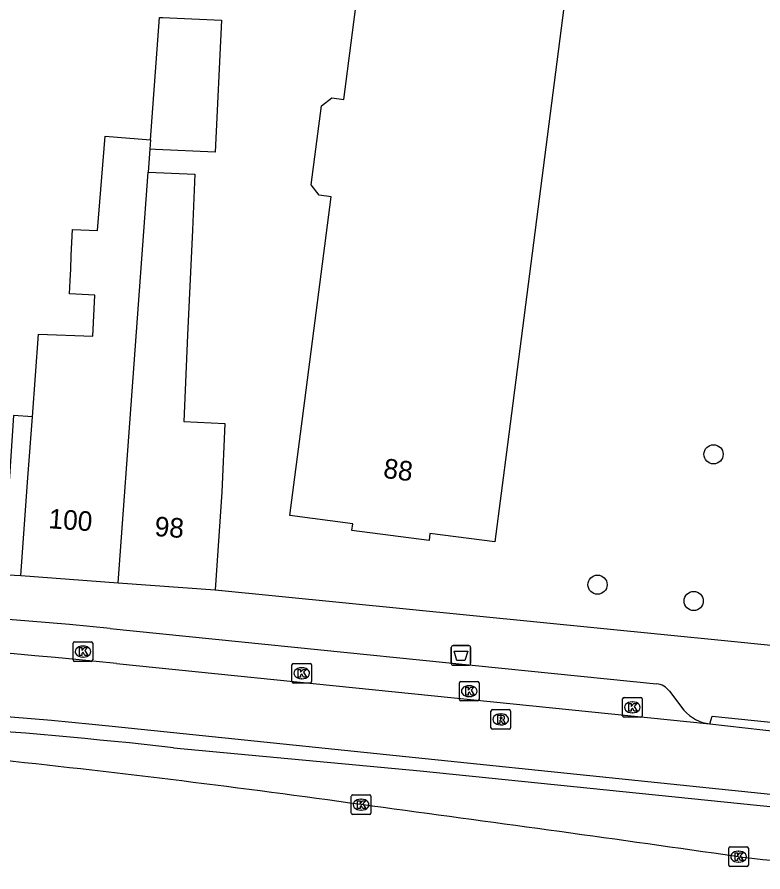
# Model space of a CAD drawing. Extents: x 160026 to 161302, y 384757 to 385701.
# Drawn here: x 161040.89 to 161078.95, y 384875.43 to 384919.04 of the extents above; entities that cross this region are included whole.
import ezdxf

# ---------------------------------------------------------------- set-up
doc = ezdxf.new("R2010")
doc.units = 0
for name, color, linetype in [('IMGEO_Afvalbak', 7, 'Continuous'), ('IMGEO_Boom', 7, 'Continuous'), ('IMGEO_Hek', 7, 'Continuous'), ('IMGEO_Kolk', 7, 'Continuous'), ('IMGEO_Pand', 7, 'Continuous'), ('IMGEO_Pand_nummerreeks', 7, 'Continuous'), ('IMGEO_Pand_overbouw', 7, 'Continuous'), ('IMGEO_Rijbaan_lokaal_gesloten', 7, 'Continuous'), ('IMGEO_Rijbaan_regionaal_gesloten', 7, 'Continuous'), ('IMGEO_Rioolput', 7, 'Continuous'), ('IMGEO_Voetpad_open', 7, 'Continuous')]:
    doc.layers.add(name, color=color, linetype=linetype)

msp = doc.modelspace()

# ---------------------------------------------------------------- linework, layer by layer
at = {"layer": 'IMGEO_Afvalbak'}
for p, q in [((161063.147, 384886.971), (161063.937, 384886.971)), ((161063.937, 384886.971), (161063.147, 384886.971)), ((161063.047, 384886.071), (161063.047, 384886.871)), ((161063.047, 384886.871), (161063.047, 384886.071)), ((161064.037, 384886.871), (161064.037, 384886.071)), ((161064.037, 384886.071), (161064.037, 384886.871)), ((161063.937, 384885.971), (161063.147, 384885.971)), ((161063.147, 384885.971), (161063.937, 384885.971))]:
    msp.add_line(p, q, dxfattribs=at)
msp.add_lwpolyline([(161063.19, 384886.685), (161063.894, 384886.685), (161063.745, 384886.215), (161063.339, 384886.215), (161063.19, 384886.685)], dxfattribs=at)
for centre, start, end in [((161063.147, 384886.871), 90, 180), ((161063.147, 384886.871), 90, 180), ((161063.937, 384886.871), 0, 90), ((161063.937, 384886.871), 360, 90), ((161063.147, 384886.071), 180, 270), ((161063.147, 384886.071), 180, 270), ((161063.937, 384886.071), 270, 0), ((161063.937, 384886.071), 270, 0)]:
    msp.add_arc(centre, 0.1, start, end, dxfattribs=at)
at = {"layer": 'IMGEO_Boom'}
for centre in [(161076.436, 384896.734), (161070.512, 384890.08), (161075.422, 384889.249)]:
    msp.add_circle(centre, 0.489, dxfattribs=at)
at = {"layer": 'IMGEO_Hek'}
msp.add_lwpolyline([(161048.879, 384881.764), (161061.462, 384880.58), (161100.335, 384876.62)], dxfattribs=at)
msp.add_arc((161016.725, 384591.484), 292.055, 83.67921, 88.43903, dxfattribs=at)
at = {"layer": 'IMGEO_Kolk'}
for p, q in [((161043.748, 384886.242), (161043.748, 384887.094)), ((161043.823, 384887.168), (161044.675, 384887.168)), ((161044.236, 384886.948), (161044.261, 384886.948)), ((161044.749, 384887.094), (161044.749, 384886.242)), ((161044.675, 384886.168), (161043.823, 384886.168)), ((161044.259, 384886.388), (161044.234, 384886.388)), ((161054.99, 384886.062), (161055.842, 384886.062)), ((161054.915, 384885.136), (161054.915, 384885.988)), ((161055.403, 384885.842), (161055.428, 384885.842)), ((161055.916, 384885.988), (161055.916, 384885.136)), ((161055.426, 384885.282), (161055.401, 384885.282)), ((161055.842, 384885.062), (161054.99, 384885.062)), ((161063.464, 384884.223), (161063.464, 384885.075)), ((161063.539, 384885.149), (161064.391, 384885.149)), ((161063.952, 384884.929), (161063.977, 384884.929)), ((161064.465, 384885.075), (161064.465, 384884.223)), ((161063.975, 384884.369), (161063.95, 384884.369)), ((161071.866, 384884.323), (161072.718, 384884.323)), ((161064.391, 384884.149), (161063.539, 384884.149)), ((161071.791, 384883.397), (161071.791, 384884.249)), ((161072.279, 384884.103), (161072.304, 384884.103)), ((161072.792, 384884.249), (161072.792, 384883.397)), ((161072.302, 384883.543), (161072.277, 384883.543)), ((161072.718, 384883.323), (161071.866, 384883.323)), ((161057.947, 384878.432), (161057.947, 384879.284)), ((161058.022, 384879.358), (161058.874, 384879.358)), ((161058.435, 384879.138), (161058.46, 384879.138)), ((161058.948, 384879.284), (161058.948, 384878.432)), ((161058.874, 384878.358), (161058.022, 384878.358)), ((161058.458, 384878.578), (161058.433, 384878.578)), ((161077.209, 384875.778), (161077.209, 384876.63)), ((161077.284, 384876.704), (161078.136, 384876.704)), ((161077.697, 384876.484), (161077.722, 384876.484)), ((161078.21, 384876.63), (161078.21, 384875.778)), ((161078.136, 384875.704), (161077.284, 384875.704)), ((161077.72, 384875.924), (161077.695, 384875.924))]:
    msp.add_line(p, q, dxfattribs=at)
for points in [[(161043.748, 384886.242), (161043.748, 384887.094)], [(161043.823, 384887.168), (161044.675, 384887.168)], [(161044.749, 384887.094), (161044.749, 384886.242)], [(161044.069, 384886.868), (161044.192, 384886.868), (161044.192, 384886.717), (161044.322, 384886.868), (161044.486, 384886.868), (161044.34, 384886.717), (161044.493, 384886.468), (161044.341, 384886.468), (161044.256, 384886.632), (161044.192, 384886.565), (161044.192, 384886.468), (161044.069, 384886.468), (161044.069, 384886.868)], [(161044.675, 384886.168), (161043.823, 384886.168)], [(161054.99, 384886.062), (161055.842, 384886.062)], [(161054.915, 384885.136), (161054.915, 384885.988)], [(161055.236, 384885.762), (161055.359, 384885.762), (161055.359, 384885.611), (161055.489, 384885.762), (161055.653, 384885.762), (161055.507, 384885.611), (161055.66, 384885.362), (161055.508, 384885.362), (161055.423, 384885.526), (161055.359, 384885.459), (161055.359, 384885.362), (161055.236, 384885.362), (161055.236, 384885.762)], [(161055.916, 384885.988), (161055.916, 384885.136)], [(161055.842, 384885.062), (161054.99, 384885.062)], [(161063.464, 384884.223), (161063.464, 384885.075)], [(161063.539, 384885.149), (161064.391, 384885.149)], [(161063.785, 384884.849), (161063.908, 384884.849), (161063.908, 384884.698), (161064.038, 384884.849), (161064.202, 384884.849), (161064.056, 384884.698), (161064.209, 384884.449), (161064.057, 384884.449), (161063.972, 384884.613), (161063.908, 384884.546), (161063.908, 384884.449), (161063.785, 384884.449), (161063.785, 384884.849)], [(161064.465, 384885.075), (161064.465, 384884.223)], [(161071.866, 384884.323), (161072.718, 384884.323)], [(161064.391, 384884.149), (161063.539, 384884.149)], [(161071.791, 384883.397), (161071.791, 384884.249)], [(161072.112, 384884.023), (161072.235, 384884.023), (161072.235, 384883.872), (161072.365, 384884.023), (161072.529, 384884.023), (161072.383, 384883.872), (161072.536, 384883.623), (161072.384, 384883.623), (161072.299, 384883.787), (161072.235, 384883.72), (161072.235, 384883.623), (161072.112, 384883.623), (161072.112, 384884.023)], [(161072.792, 384884.249), (161072.792, 384883.397)], [(161072.718, 384883.323), (161071.866, 384883.323)], [(161057.947, 384878.432), (161057.947, 384879.284)], [(161058.022, 384879.358), (161058.874, 384879.358)], [(161058.268, 384879.058), (161058.391, 384879.058), (161058.391, 384878.907), (161058.521, 384879.058), (161058.685, 384879.058), (161058.539, 384878.907), (161058.692, 384878.658), (161058.54, 384878.658), (161058.455, 384878.822), (161058.391, 384878.755), (161058.391, 384878.658), (161058.268, 384878.658), (161058.268, 384879.058)], [(161058.948, 384879.284), (161058.948, 384878.432)], [(161058.874, 384878.358), (161058.022, 384878.358)], [(161077.209, 384875.778), (161077.209, 384876.63)], [(161077.284, 384876.704), (161078.136, 384876.704)], [(161078.21, 384876.63), (161078.21, 384875.778)], [(161077.53, 384876.404), (161077.653, 384876.404), (161077.653, 384876.253), (161077.783, 384876.404), (161077.947, 384876.404), (161077.801, 384876.253), (161077.954, 384876.004), (161077.802, 384876.004), (161077.717, 384876.168), (161077.653, 384876.101), (161077.653, 384876.004), (161077.53, 384876.004), (161077.53, 384876.404)], [(161078.136, 384875.704), (161077.284, 384875.704)]]:
    msp.add_lwpolyline(points, dxfattribs=at)
for centre, start, end in [((161043.825, 384887.092), 91.552, 178.448), ((161043.825, 384887.092), 91.552, 178.448), ((161044.673, 384887.092), 1.552, 88.448), ((161044.673, 384887.092), 1.552, 88.448), ((161043.825, 384886.244), 181.552, 268.448), ((161043.825, 384886.244), 181.552, 268.448), ((161044.673, 384886.244), 271.552, 358.448), ((161044.673, 384886.244), 271.552, 358.448), ((161054.992, 384885.986), 91.552, 178.448), ((161054.992, 384885.986), 91.552, 178.448), ((161055.84, 384885.986), 1.552, 88.448), ((161055.84, 384885.986), 1.552, 88.448), ((161054.992, 384885.138), 181.552, 268.448), ((161054.992, 384885.138), 181.552, 268.448), ((161055.84, 384885.138), 271.552, 358.448), ((161055.84, 384885.138), 271.552, 358.448), ((161063.541, 384885.073), 91.552, 178.448), ((161063.541, 384885.073), 91.552, 178.448), ((161064.389, 384885.073), 1.552, 88.448), ((161064.389, 384885.073), 1.552, 88.448), ((161071.868, 384884.247), 91.552, 178.448), ((161071.868, 384884.247), 91.552, 178.448), ((161072.716, 384884.247), 1.552, 88.448), ((161072.716, 384884.247), 1.552, 88.448), ((161063.541, 384884.225), 181.552, 268.448), ((161063.541, 384884.225), 181.552, 268.448), ((161064.389, 384884.225), 271.552, 358.448), ((161064.389, 384884.225), 271.552, 358.448), ((161071.868, 384883.399), 181.552, 268.448), ((161071.868, 384883.399), 181.552, 268.448), ((161072.716, 384883.399), 271.552, 358.448), ((161072.716, 384883.399), 271.552, 358.448), ((161058.024, 384879.282), 91.552, 178.448), ((161058.024, 384879.282), 91.552, 178.448), ((161058.872, 384879.282), 1.552, 88.448), ((161058.872, 384879.282), 1.552, 88.448), ((161058.024, 384878.434), 181.552, 268.448), ((161058.024, 384878.434), 181.552, 268.448), ((161058.872, 384878.434), 271.552, 358.448), ((161058.872, 384878.434), 271.552, 358.448), ((161077.286, 384876.628), 91.552, 178.448), ((161077.286, 384876.628), 91.552, 178.448), ((161078.134, 384876.628), 1.552, 88.448), ((161078.134, 384876.628), 1.552, 88.448), ((161077.286, 384875.78), 181.552, 268.448), ((161077.286, 384875.78), 181.552, 268.448), ((161078.134, 384875.78), 271.552, 358.448), ((161078.134, 384875.78), 271.552, 358.448)]:
    msp.add_arc(centre, 0.0765, start, end, dxfattribs=at)
for centre, major_axis, ratio, start_param, end_param in [((161044.235, 384886.668), (-0.387, 0.002), 0.722429, 4.712389, 7.853982), ((161044.26, 384886.668), (-0.39, 0.002), 0.717154, 1.570796, 4.712389), ((161055.402, 384885.562), (-0.387, 0.002), 0.722429, 4.712389, 7.853982), ((161055.427, 384885.562), (-0.39, 0.002), 0.717154, 1.570796, 4.712389), ((161063.951, 384884.649), (-0.387, 0.002), 0.722429, 4.712389, 7.853982), ((161063.976, 384884.649), (-0.39, 0.002), 0.717154, 1.570796, 4.712389), ((161072.278, 384883.823), (-0.387, 0.002), 0.722429, 4.712389, 7.853982), ((161072.303, 384883.823), (-0.39, 0.002), 0.717154, 1.570796, 4.712389), ((161058.434, 384878.858), (-0.387, 0.002), 0.722429, 4.712389, 7.853982), ((161058.459, 384878.858), (-0.39, 0.002), 0.717154, 1.570796, 4.712389), ((161077.696, 384876.204), (-0.387, 0.002), 0.722429, 4.712389, 7.853982), ((161077.721, 384876.204), (-0.39, 0.002), 0.717154, 1.570796, 4.712389)]:
    msp.add_ellipse(centre, major_axis=major_axis, ratio=ratio, start_param=start_param, end_param=end_param, dxfattribs=at)
at = {"layer": 'IMGEO_Pand'}
for points in [[(161070.616, 384933.668), (161065.92, 384897.229), (161065.277, 384892.27), (161061.96, 384892.7), (161061.912, 384892.329), (161057.973, 384892.839), (161058.018, 384893.188), (161054.804, 384893.605), (161055.447, 384898.564), (161056.913, 384909.869), (161056.299, 384909.948), (161055.894, 384910.475), (161056.417, 384914.511), (161056.944, 384914.917), (161057.558, 384914.837), (161061.652, 384946.406)], [(161047.703, 384912.776), (161048.163, 384919.019), (161048.327, 384919.012), (161048.676, 384918.996), (161051.314, 384918.875), (161051.006, 384912.154), (161047.949, 384912.293), (161047.669, 384912.306)], [(161041.079, 384890.542), (161041.443, 384895.529), (161041.669, 384898.637), (161041.975, 384902.856), (161044.759, 384902.754), (161044.855, 384904.86), (161043.566, 384904.919), (161043.597, 384905.6), (161043.623, 384906.178), (161043.656, 384906.883), (161043.717, 384908.206), (161044.984, 384908.148), (161045.386, 384912.969), (161047.703, 384912.776)], [(161047.703, 384912.776), (161047.669, 384912.306)], [(161047.669, 384912.306), (161047.582, 384911.13)], [(161046.04, 384890.176), (161047.582, 384911.13)], [(161047.582, 384911.13), (161049.966, 384911.021), (161049.836, 384908.175), (161049.591, 384902.811), (161049.39, 384898.409), (161051.499, 384898.313), (161051.334, 384894.799), (161051, 384889.81)], [(161041.079, 384890.542), (161046.04, 384890.176)], [(161046.04, 384890.176), (161051, 384889.81)]]:
    msp.add_lwpolyline(points, dxfattribs=at)
at = {"layer": 'IMGEO_Pand_overbouw'}
msp.add_lwpolyline([(161041.079, 384890.542), (161041.443, 384895.529), (161041.669, 384898.637), (161040.697, 384898.708), (161040.493, 384895.595), (161040.134, 384890.607)], close=True, dxfattribs=at)
at = {"layer": 'IMGEO_Rijbaan_lokaal_gesloten'}
for points in [[(161045.969, 384886.059), (161076.252, 384882.976)], [(161086.584, 384878.625), (161045.747, 384882.846)], [(161076.252, 384882.976), (161079.856, 384882.572)]]:
    msp.add_lwpolyline(points, dxfattribs=at)
for centre, radius, start, end in [((161016.144, 384593.555), 294.021, 84.17804, 90.72576), ((161015.721, 384589.407), 294.971, 84.15754, 90.61903)]:
    msp.add_arc(centre, radius, start, end, dxfattribs=at)
at = {"layer": 'IMGEO_Rijbaan_regionaal_gesloten'}
msp.add_lwpolyline([(161077.71, 384876.204), (161076.457, 384876.379)], dxfattribs=at)
for centre, radius, start, end in [((160980.995, 384326.944), 557.322, 82.01155, 83.91006), ((160749.439, 382567.371), 2332.05, 81.938981, 82.385615), ((161090.993, 384989.356), 113.929, 263.30441, 269.95452)]:
    msp.add_arc(centre, radius, start, end, dxfattribs=at)
at = {"layer": 'IMGEO_Rioolput'}
for p, q in [((161065.075, 384882.783), (161065.075, 384883.635)), ((161065.15, 384883.709), (161066.002, 384883.709)), ((161065.563, 384883.489), (161065.588, 384883.489)), ((161066.076, 384883.635), (161066.076, 384882.783)), ((161066.002, 384882.709), (161065.15, 384882.709)), ((161065.586, 384882.929), (161065.561, 384882.929))]:
    msp.add_line(p, q, dxfattribs=at)
for points in [[(161065.075, 384882.783), (161065.075, 384883.635)], [(161065.15, 384883.709), (161066.002, 384883.709)], [(161066.076, 384883.635), (161066.076, 384882.783)], [(161065.664, 384883.407), (161065.412, 384883.409), (161065.412, 384883.009)], [(161065.412, 384883.009), (161065.536, 384883.009), (161065.536, 384883.171), (161065.547, 384883.171)], [(161065.59, 384883.328), (161065.536, 384883.328), (161065.536, 384883.247)], [(161065.536, 384883.247), (161065.588, 384883.247)], [(161065.594, 384883.142), (161065.665, 384883.009), (161065.805, 384883.009), (161065.74, 384883.135)], [(161066.002, 384882.709), (161065.15, 384882.709)]]:
    msp.add_lwpolyline(points, dxfattribs=at)
for centre, radius, start, end in [((161065.152, 384883.633), 0.0765, 91.552, 178.448), ((161065.152, 384883.633), 0.0765, 91.552, 178.448), ((161066, 384883.633), 0.0765, 1.552, 88.448), ((161066, 384883.633), 0.0765, 1.552, 88.448), ((161065.546, 384883.118), 0.0533, 26.0293, 88.6989), ((161065.572, 384883.436), 0.19, 274.7715, 282.9687), ((161065.596, 384883.232), 0.0964, 77.0061, 93.1865), ((161065.61, 384883.289), 0.0378, 276.6634, 79.6772), ((161065.663, 384883.297), 0.109, 350.3612, 89.416), ((161065.661, 384883.297), 0.112, 277.5842, 350.9817), ((161065.645, 384883.082), 0.108, 29.5134, 73.7905), ((161065.152, 384882.785), 0.0765, 181.552, 268.448), ((161065.152, 384882.785), 0.0765, 181.552, 268.448), ((161066, 384882.785), 0.0765, 271.552, 358.448), ((161066, 384882.785), 0.0765, 271.552, 358.448)]:
    msp.add_arc(centre, radius, start, end, dxfattribs=at)
for centre, major_axis, ratio, start_param, end_param in [((161065.562, 384883.209), (-0.387, 0.002), 0.722429, 4.712389, 7.853982), ((161065.587, 384883.209), (-0.39, 0.002), 0.717154, 1.570796, 4.712389)]:
    msp.add_ellipse(centre, major_axis=major_axis, ratio=ratio, start_param=start_param, end_param=end_param, dxfattribs=at)
at = {"layer": 'IMGEO_Voetpad_open'}
for points in [[(161040.134, 384890.607), (161041.079, 384890.542)], [(161051, 384889.81), (161077.161, 384887.212), (161079.529, 384886.98), (161079.697, 384886.964)], [(161045.633, 384887.846), (161073.523, 384885.027)], [(161074.186, 384884.644), (161074.922, 384883.685)], [(161076.252, 384882.976), (161076.36, 384883.38), (161079.854, 384883.02), (161079.856, 384882.572)]]:
    msp.add_lwpolyline(points, dxfattribs=at)
for centre, radius, start, end in [((161015.815, 384583.239), 306.063, 84.40913, 90.6543), ((161073.411, 384884.067), 0.966, 36.646, 83.3259), ((161076.477, 384885.001), 2.037, 220.2294, 263.648)]:
    msp.add_arc(centre, radius, start, end, dxfattribs=at)

# ---------------------------------------------------------------- texts
at = {"layer": 'IMGEO_Pand_nummerreeks'}
for s, rotation, p in [('88', 352.7356, (161059.543, 384895.541)), ('100', 355.783, (161042.466, 384892.966)), ('98', 355.783, (161047.884, 384892.567))]:
    msp.add_text(s, height=1, rotation=rotation, dxfattribs=at).set_placement(p)

doc.saveas('drawing.dxf')
